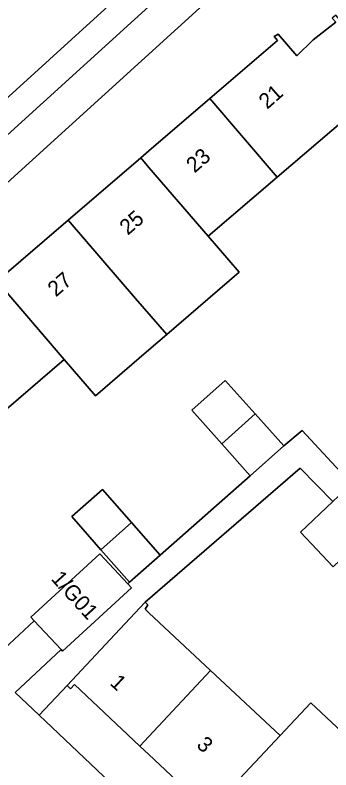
# Model space of a CAD drawing. Extents: x 157445 to 158888, y 383061 to 384688.
# Drawn here: x 157991.34 to 158011.77, y 383616.15 to 383664.97 of the extents above; entities that cross this region are included whole.
import ezdxf

# ---------------------------------------------------------------- set-up
doc = ezdxf.new("R2010")
doc.units = 0
for name, color, linetype in [('IMGEO_Erf', 7, 'Continuous'), ('IMGEO_Muur', 7, 'Continuous'), ('IMGEO_Pand', 7, 'Continuous'), ('IMGEO_Pand_nummerreeks', 7, 'Continuous'), ('IMGEO_Parkeervlak_open', 7, 'Continuous'), ('IMGEO_Rijbaan_lokaal_open', 7, 'Continuous'), ('IMGEO_Voetpad_open', 7, 'Continuous')]:
    doc.layers.add(name, color=color, linetype=linetype)

msp = doc.modelspace()

# ---------------------------------------------------------------- linework, layer by layer
at = {"layer": 'IMGEO_Erf'}
for points in [[(158008.69, 383670.365), (157976.459, 383641.091), (157976.157, 383637.817), (157981.903, 383631.484), (157989.635, 383623.079), (157992.577, 383625.793), (157992.363, 383626.022), (157996.825, 383630.112), (157998.632, 383628.179), (157998.743, 383628.283), (157996.888, 383630.391), (157995.009, 383632.528), (157996.988, 383634.286), (157998.867, 383632.15), (158000.731, 383630.031), (158006.554, 383635.159), (158004.706, 383637.238), (158002.767, 383639.42), (158004.932, 383641.343), (158006.882, 383639.173), (158008.731, 383637.116), (158009.916, 383638.107), (158013.201, 383634.565)], [(157990.169, 383647.753), (157994.775, 383651.708), (157999.469, 383655.739), (158000, 383656.195), (158003.932, 383659.572), (158008.317, 383663.337), (158008.105, 383663.584), (158008.353, 383663.735), (158009.559, 383662.338), (158010.633, 383663.362), (158012.09, 383664.505)], [(158012.714, 383658.27), (158008.303, 383654.494), (158003.834, 383650.668), (158005.84, 383648.337), (158001.152, 383644.3), (158000, 383643.308), (157996.55, 383640.339), (157994.521, 383642.696), (157989.977, 383638.805)], [(158011.909, 383629.29), (158009.801, 383631.523), (158011.897, 383633.502), (158009.777, 383635.669), (157999.764, 383626.986), (157999.939, 383626.817), (157999.748, 383626.538), (158000, 383626.302), (158003.991, 383622.571), (158008.48, 383618.374), (158010.465, 383620.494), (158014.853, 383616.391)]]:
    msp.add_lwpolyline(points, dxfattribs=at)
msp.add_lwpolyline([(158012.637, 383605.295), (158008.285, 383609.377), (158003.904, 383613.486), (158000, 383617.148), (157999.422, 383617.69), (157995.185, 383621.664), (157994.927, 383621.39), (157994.701, 383621.602), (157992.898, 383619.685), (158020.837, 383593.194), (158021.258, 383592.581), (158025.775, 383596.754), (158023.381, 383599.025), (158021.249, 383596.743), (158021.08, 383596.901), (158021.317, 383597.154), (158016.983, 383601.219)], close=True, dxfattribs=at)
at = {"layer": 'IMGEO_Muur'}
msp.add_lwpolyline([(157992.577, 383625.793), (157989.635, 383623.079)], dxfattribs=at)
at = {"layer": 'IMGEO_Pand'}
for points in [[(158008.303, 383654.494), (158012.714, 383658.27), (158012.982, 383657.958), (158014.531, 383656.155), (158017.498, 383658.647), (158012.101, 383664.966), (158011.854, 383664.762), (158012.09, 383664.505), (158010.633, 383663.362), (158009.559, 383662.338), (158008.353, 383663.735), (158008.105, 383663.584), (158008.317, 383663.337), (158003.932, 383659.572)], [(158008.303, 383654.494), (158003.932, 383659.572), (158000, 383656.195), (157999.469, 383655.739), (158000, 383655.122), (158003.834, 383650.668)], [(157999.469, 383655.739), (157994.775, 383651.708), (157999.134, 383646.644), (158001.152, 383644.3), (158005.84, 383648.337), (158003.834, 383650.668), (158000, 383655.122)], [(157994.775, 383651.708), (157990.169, 383647.753), (157994.521, 383642.696), (157996.55, 383640.339), (158000, 383643.308), (158001.152, 383644.3), (157999.134, 383646.644)], [(157990.169, 383647.753), (157985.631, 383643.855), (157989.977, 383638.805), (157994.521, 383642.696)], [(158004.706, 383637.238), (158006.882, 383639.173), (158004.932, 383641.343), (158002.767, 383639.42)], [(158006.882, 383639.173), (158004.706, 383637.238), (158006.554, 383635.159), (158008.731, 383637.116)], [(157996.888, 383630.391), (157998.867, 383632.15), (157996.988, 383634.286), (157995.009, 383632.528)], [(158014.371, 383631.626), (158012.268, 383633.852), (158011.897, 383633.502), (158009.801, 383631.523), (158011.909, 383629.29)], [(157996.888, 383630.391), (157998.743, 383628.283), (158000.731, 383630.031), (157998.867, 383632.15)], [(157998.874, 383627.92), (157998.632, 383628.179), (157996.825, 383630.112), (157992.363, 383626.022), (157992.577, 383625.793), (157994.313, 383623.929), (157994.412, 383623.83)], [(157999.422, 383617.69), (158000, 383618.308), (158003.991, 383622.571), (158000, 383626.302), (157999.748, 383626.538), (157999.939, 383626.817), (157999.764, 383626.986), (157998.127, 383625.245), (157994.701, 383621.602), (157994.927, 383621.39), (157995.185, 383621.664)], [(157999.422, 383617.69), (158000, 383617.148), (158003.904, 383613.486), (158008.48, 383618.374), (158003.991, 383622.571), (158000, 383618.308)], [(158012.868, 383614.271), (158014.853, 383616.391), (158010.465, 383620.494), (158008.48, 383618.374), (158003.904, 383613.486), (158008.285, 383609.377)]]:
    msp.add_lwpolyline(points, close=True, dxfattribs=at)
at = {"layer": 'IMGEO_Parkeervlak_open'}
for points in [[(158005.476, 383672.949), (157975.694, 383645.872)], [(157978.795, 383646.296), (158004.712, 383669.838)]]:
    msp.add_lwpolyline(points, dxfattribs=at)
at = {"layer": 'IMGEO_Rijbaan_lokaal_open'}
for points in [[(157982.304, 383657.633), (157982.076, 383657.387), (157972.804, 383648.867), (157975.49, 383645.697), (157975.694, 383645.872), (158005.476, 383672.949), (158007.941, 383675.24)], [(157991.341, 383621.162), (157994.313, 383623.929), (157992.577, 383625.793), (157989.635, 383623.079)]]:
    msp.add_lwpolyline(points, dxfattribs=at)
at = {"layer": 'IMGEO_Voetpad_open'}
for points in [[(157971.599, 383639.696), (157976.459, 383641.091), (158008.69, 383670.365)], [(158004.712, 383669.838), (157978.795, 383646.296)], [(158013.201, 383634.565), (158009.916, 383638.107), (158008.731, 383637.116), (158006.554, 383635.159), (158000.731, 383630.031), (157998.743, 383628.283), (157998.632, 383628.179), (157998.874, 383627.92), (157994.412, 383623.83), (157994.313, 383623.929), (157991.341, 383621.162), (157992.898, 383619.685), (157994.701, 383621.602), (157998.127, 383625.245), (157999.764, 383626.986), (158009.777, 383635.669), (158011.897, 383633.502)], [(158025.247, 383586.784), (158021.993, 383591.513), (158021.258, 383592.581), (158020.837, 383593.194), (157992.898, 383619.685), (157991.341, 383621.162)]]:
    msp.add_lwpolyline(points, dxfattribs=at)

# ---------------------------------------------------------------- texts
at = {"layer": 'IMGEO_Pand_nummerreeks'}
for s, rotation, p in [('21', 41.3175, (158007.65, 383658.843)), ('23', 41.3175, (158002.956, 383654.717)), ('25', 40.6571, (157998.633, 383650.697)), ('27', 40.6514, (157993.982, 383646.704)), ('1/G01', 312.1351, (157993.614, 383628.479)), ('1', 317.0218, (157997.423, 383621.7)), ('3', 317.0296, (158003.02, 383617.688))]:
    msp.add_text(s, height=1, rotation=rotation, dxfattribs=at).set_placement(p)

doc.saveas('drawing.dxf')
